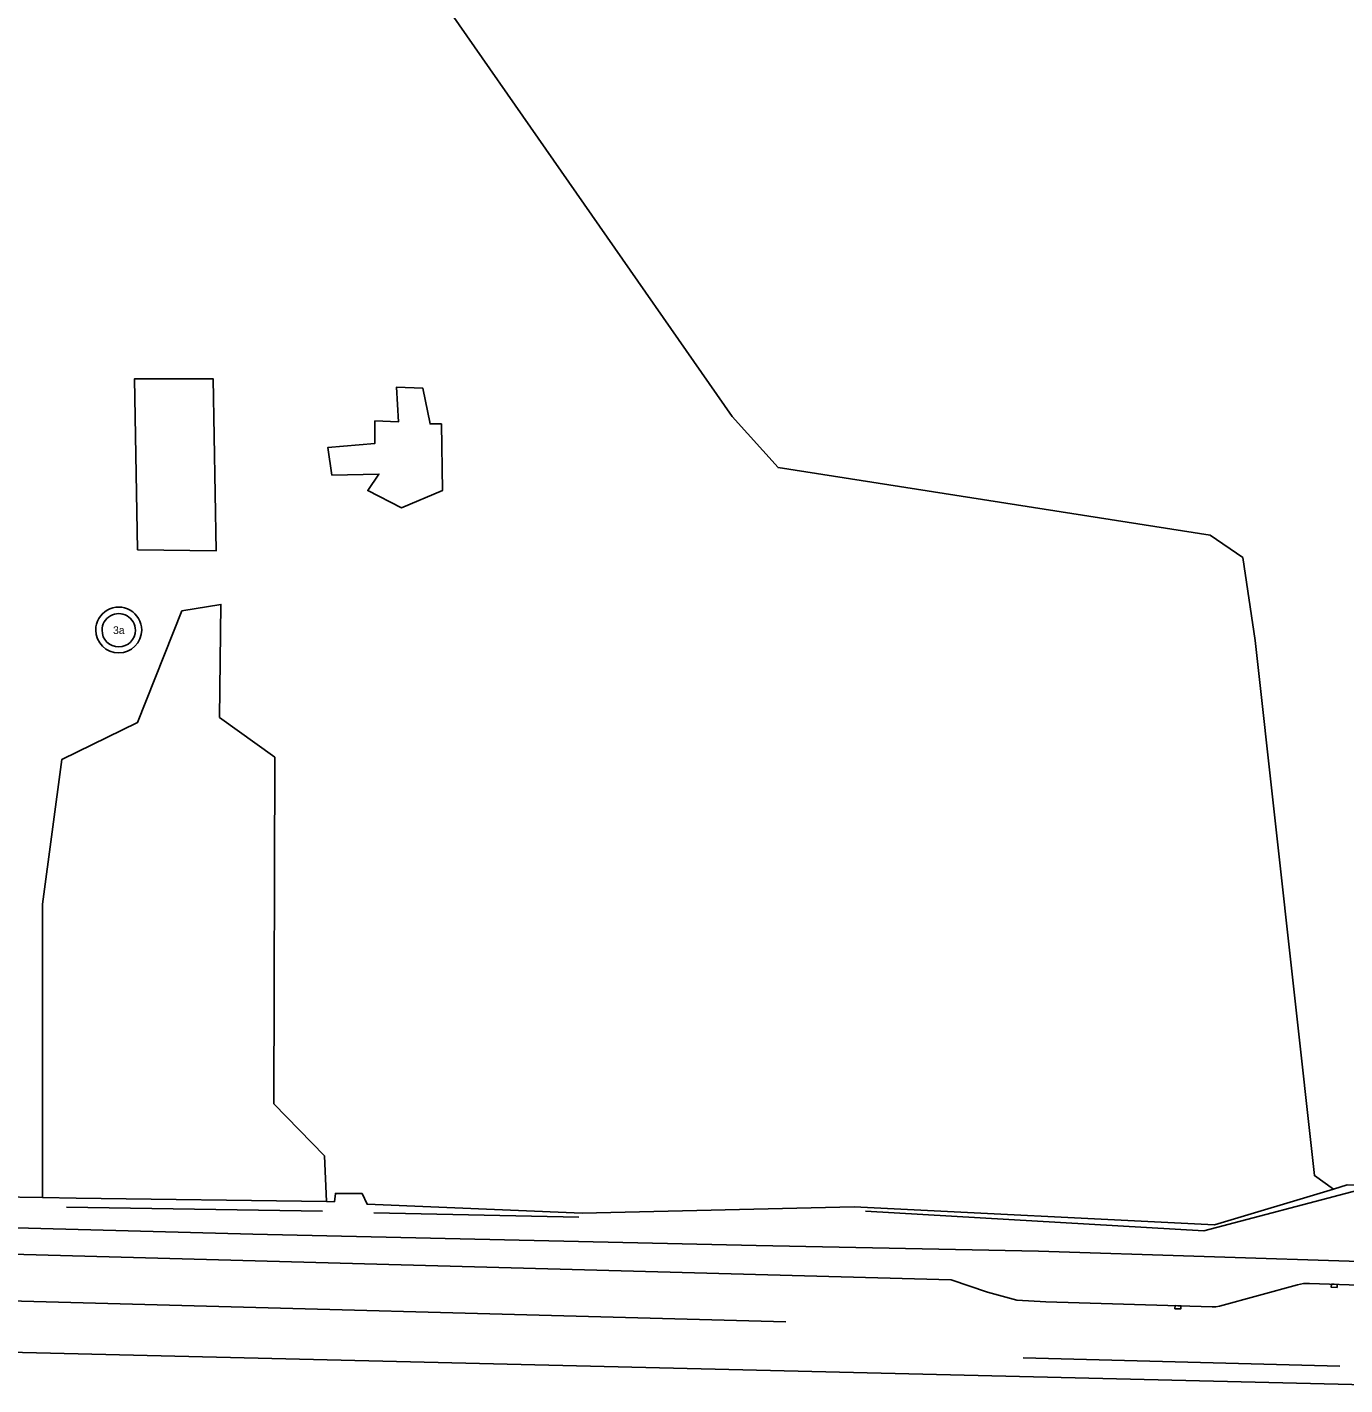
# Model space of a CAD drawing. Extents: x 130998 to 133001, y 398999 to 403002.
# Drawn here: x 132395 to 132565.4, y 401152.5 to 401328 of the extents above; entities that cross this region are included whole.
import ezdxf

# ---------------------------------------------------------------- set-up
doc = ezdxf.new("R2010")
doc.units = 0
for name, color, linetype in [('gg-afsc-hekwerk', 7, 'Continuous'), ('gg-anno-huisnummerreeks BGT', 7, 'Continuous'), ('gg-bbg-hoofdgebouw', 7, 'Continuous'), ('gg-bbg-windturbine', 7, 'Continuous'), ('gg-knt-bronhoudergrens', 7, 'Continuous'), ('gg-kntw-midden sloot', 7, 'Continuous'), ('gt-symb-kolk', 7, 'Continuous'), ('gx-grn-maaiveld', 7, 'Continuous')]:
    doc.layers.add(name, color=color, linetype=linetype)

# ---------------------------------------------------------------- blocks, each defined once
blk = doc.blocks.new('gt0-KOLK')
at = {"layer": 'gt-symb-kolk'}
blk.add_lwpolyline([(0, 0), (0.37, 0), (0.37, 0.4), (-0.38, 0.4), (-0.38, 0), (0, 0)], dxfattribs=at)

msp = doc.modelspace()

# ---------------------------------------------------------------- linework, layer by layer
at = {"layer": 'gg-afsc-hekwerk'}
msp.add_lwpolyline([(132568.1, 401152.49), (132204.68, 401161.24), (132195.12, 401163.52)], dxfattribs=at)
msp.add_lwpolyline([(132568.1, 401152.49), (132204.68, 401161.24), (132195.12, 401163.52)], dxfattribs=at)
at = {"layer": 'gg-bbg-hoofdgebouw'}
for start, end in [(0.0398, 180.0398), (180.0398, 0.0398)]:
    msp.add_arc((132406.88, 401250.06), 2.16, start, end, dxfattribs=at)
at = {"layer": 'gg-bbg-windturbine'}
for start, end in [(0.0096, 180.0289), (180.0289, 0.0096)]:
    msp.add_arc((132406.88, 401250.09), 2.97, start, end, dxfattribs=at)
at = {"layer": 'gg-knt-bronhoudergrens'}
msp.add_line((132397.02, 401176.7), (132364.62, 401177.28), dxfattribs=at)
for points in [[(132409.3, 401260.46), (132408.9, 401282.55), (132419.09, 401282.55), (132419.48, 401260.33), (132409.3, 401260.46)], [(132434.43, 401270.12), (132433.9, 401273.69), (132439.99, 401274.22), (132439.99, 401277.13), (132443.03, 401277), (132442.77, 401281.49), (132446.21, 401281.36), (132447.13, 401276.73), (132448.59, 401276.73), (132448.72, 401268.13), (132443.43, 401265.88), (132439.06, 401268.13), (132440.52, 401270.25), (132434.43, 401270.12)], [(132397.02, 401176.7), (132397.02, 401214.64), (132399.51, 401233.33), (132409.3, 401238.12), (132415.04, 401252.55), (132420.1, 401253.41), (132419.91, 401238.79), (132427.07, 401233.63), (132426.91, 401188.84), (132433.47, 401182.08), (132433.74, 401176.18)], [(132433.74, 401176.18), (132401.36, 401176.62), (132397.02, 401176.7)]]:
    msp.add_lwpolyline(points, dxfattribs=at)
at = {"layer": 'gg-kntw-midden sloot'}
for p, q in [((132400.12, 401175.46), (132433.24, 401174.95)), ((132439.85, 401174.71), (132466.34, 401174.18)), ((132332.84, 401164.99), (132493.11, 401160.62)), ((132523.79, 401155.96), (132564.73, 401154.88))]:
    msp.add_line(p, q, dxfattribs=at)
msp.add_lwpolyline([(132503.43, 401174.96), (132547.14, 401172.38), (132567.11, 401177.67), (132603.77, 401176.26)], dxfattribs=at)
at = {"layer": 'gx-grn-maaiveld'}
msp.add_line((132568.6, 401168.41), (132525.76, 401169.78), dxfattribs=at)
for points in [[(132440.99, 401557.41), (132440.65, 401519.93), (132425.57, 401520.19), (132422.92, 401479.05), (132419.62, 401436.98), (132417.23, 401390.28), (132415.91, 401378.64), (132412.47, 401334.19), (132426.36, 401334.19), (132434.03, 401333.4), (132439.86, 401333.66), (132445.94, 401335.51), (132486.16, 401277.7), (132492.11, 401271.09), (132547.94, 401262.36), (132552.17, 401259.45), (132553.76, 401248.73), (132561.43, 401179.54), (132563.89, 401177.81)], [(132525.76, 401169.78), (132489.28, 401170.49), (132424.2, 401171.96), (132301.68, 401175.26), (132208.66, 401177.83), (132201.95, 401178.99), (132161.53, 401189.18), (132133.28, 401196.68), (132135.16, 401203.86), (132124.57, 401206.55), (132123.73, 401203.06), (132094.4, 401204.56), (132093.81, 401201.98), (132091.3, 401202.26)], [(132090.72, 401198.56), (132090.57, 401197.67), (132092.83, 401197.17), (132091.55, 401190.88), (132118.33, 401184.03), (132132.3, 401192.14), (132134.25, 401192.52), (132138.4, 401191.58), (132155.5, 401187.04), (132195.69, 401176.78), (132205.03, 401174.94), (132212.87, 401174.17), (132249.58, 401173.2), (132265.26, 401172.75), (132290.79, 401172.17), (132304.46, 401171.67), (132313.46, 401171.38), (132327.8, 401171.24), (132366.27, 401170.11), (132443.39, 401168.02), (132514.49, 401166.07), (132519.19, 401164.48), (132522.97, 401163.45), (132526.74, 401163.24)], [(132433.74, 401176.18), (132434.76, 401176.17), (132434.89, 401177.23), (132438.33, 401177.23), (132438.99, 401175.83), (132466.77, 401174.67), (132501.96, 401175.51), (132548.52, 401173.18), (132563.89, 401177.81)], [(132563.89, 401177.81), (132565.68, 401178.35), (132580.81, 401177.6), (132584.68, 401177.62)], [(132526.74, 401163.24), (132548.2, 401162.56), (132548.68, 401162.58), (132549.15, 401162.67), (132559.23, 401165.43), (132560.01, 401165.57), (132560.8, 401165.61), (132568.5, 401165.35)]]:
    msp.add_lwpolyline(points, dxfattribs=at)

# ---------------------------------------------------------------- block references
at = {"layer": 'gt-symb-kolk'}
for p, rotation in [((132564, 401165.49), 177.87890360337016), ((132543.79, 401162.72), 178.22439947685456)]:
    msp.add_blockref('gt0-KOLK', p, dxfattribs=dict(at, rotation=rotation))

# ---------------------------------------------------------------- texts
at = {"layer": 'gg-anno-huisnummerreeks BGT'}
msp.add_text('3a', height=1, dxfattribs=at).set_placement((132406.15, 401249.57))

doc.saveas('drawing.dxf')
